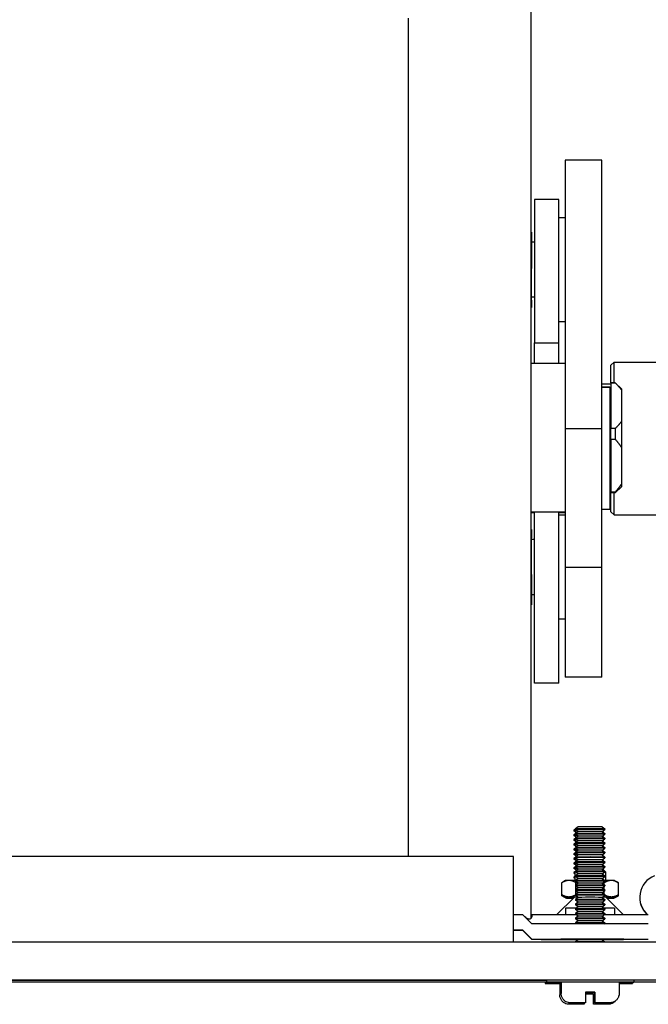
# Model space of a CAD drawing. Extents: x 1 to 669, y 0 to 417.
# Tile 280 of 297: x 594.58 to 598.62, y 243.68 to 250.02. Entities that reach past the tile are written whole.
import ezdxf

# ---------------------------------------------------------------- set-up
doc = ezdxf.new("R2010")
doc.units = 0
doc.header["$LTSCALE"] = 12
doc.header["$MEASUREMENT"] = 0
doc.layers.add('X', color=1, linetype='CONTINUOUS')

msp = doc.modelspace()

# ---------------------------------------------------------------- linework, layer by layer
at = {"layer": 'X'}
for p, q in [((597.8679, 250.42381), (597.8679, 244.23498)), ((597.08049, 250.02692), (597.08049, 244.63329)), ((598.08837, 249.11327), (598.08837, 247.38802)), ((598.32459, 249.11327), (598.08837, 249.11327)), ((598.32459, 247.38802), (598.32459, 249.11327)), ((598.049, 248.86064), (597.89152, 248.86064)), ((597.89152, 248.86064), (597.89152, 247.93908)), ((598.049, 247.93908), (598.049, 248.86064)), ((598.08837, 248.74369), (598.049, 248.74369)), ((597.87183, 248.65117), (597.8679, 248.65117)), ((597.87183, 248.65117), (597.87183, 248.45384)), ((597.89152, 248.58621), (597.87183, 248.58621)), ((597.87183, 248.45384), (597.87183, 248.4171)), ((597.87183, 248.4171), (597.8679, 248.4171)), ((597.87183, 248.23201), (597.87183, 248.4171)), ((597.87183, 248.29093), (597.8679, 248.29093)), ((597.87183, 248.21437), (597.87183, 248.23201)), ((597.89152, 248.23188), (597.87183, 248.23188)), ((597.87183, 248.21437), (597.87183, 248.1671)), ((597.87183, 248.1671), (597.8679, 248.1671)), ((598.08837, 248.0744), (598.049, 248.0744)), ((597.89152, 247.93908), (598.049, 247.93908)), ((597.89152, 247.80589), (597.89152, 247.93908)), ((598.049, 247.80589), (598.049, 247.93908)), ((598.08837, 247.80589), (597.8679, 247.80589)), ((598.38364, 247.79588), (598.40333, 247.81557)), ((598.40333, 247.68188), (598.40333, 247.81557)), ((598.40333, 247.81557), (599.24978, 247.81557)), ((598.38364, 247.68188), (598.38364, 247.79588)), ((598.38364, 247.68177), (598.38364, 247.68188)), ((598.4112, 247.68188), (598.38364, 247.68188)), ((598.38364, 247.68177), (598.38364, 247.38728)), ((598.38364, 247.68177), (598.4112, 247.68177)), ((598.4112, 247.68188), (598.4112, 247.68177)), ((598.45057, 247.64251), (598.4112, 247.68188)), ((598.38364, 247.67351), (598.32459, 247.67351)), ((598.32459, 247.65421), (598.38364, 247.65421)), ((598.37577, 247.6541), (598.32459, 247.6541)), ((598.37577, 247.6541), (598.37577, 247.63551)), ((598.37577, 247.63551), (598.37577, 246.86692)), ((598.45057, 247.64251), (598.45057, 247.63655)), ((598.45057, 247.63655), (598.45057, 247.43251)), ((598.38364, 247.56377), (598.37577, 247.56377)), ((598.45057, 247.43251), (598.45057, 247.26658)), ((598.08837, 247.38802), (598.08837, 246.49457)), ((598.08837, 247.38802), (598.32459, 247.38802)), ((598.32459, 246.49457), (598.32459, 247.38802)), ((598.38364, 247.31888), (598.38364, 247.38728)), ((598.4112, 247.38728), (598.38364, 247.38728)), ((598.4112, 247.38728), (598.4112, 247.31888)), ((598.38364, 247.31888), (598.38364, 246.97829)), ((598.38364, 247.31888), (598.4112, 247.31888)), ((598.45057, 247.26658), (598.45057, 247.03059)), ((598.38364, 247.09133), (598.37577, 247.09133)), ((598.45057, 247.01259), (598.4112, 246.97322)), ((598.45057, 247.03059), (598.45057, 247.01259)), ((598.38364, 246.97337), (598.37577, 246.97337)), ((598.38364, 246.97322), (598.38364, 246.97829)), ((598.4112, 246.97829), (598.38364, 246.97829)), ((598.4112, 246.97322), (598.38364, 246.97322)), ((598.38364, 246.851), (598.38364, 246.97322)), ((598.40333, 246.83131), (598.40333, 246.97322)), ((598.4112, 246.97829), (598.4112, 246.97322)), ((598.37577, 246.86692), (598.32459, 246.86692)), ((598.08837, 246.8492), (597.8679, 246.8492)), ((597.89152, 246.84509), (597.8679, 246.84509)), ((597.89152, 245.74898), (597.89152, 246.8492)), ((598.049, 245.74898), (598.049, 246.8492)), ((598.08837, 246.84509), (598.049, 246.84509)), ((598.08837, 246.83012), (598.049, 246.83012)), ((598.38364, 246.851), (598.40333, 246.83131)), ((598.40333, 246.83131), (599.24978, 246.83131)), ((597.87183, 246.7376), (597.8679, 246.7376)), ((597.87183, 246.7376), (597.87183, 246.73497)), ((597.87183, 246.73497), (597.87183, 246.68338)), ((597.87183, 246.66809), (597.87183, 246.68338)), ((597.89152, 246.67264), (597.87183, 246.67264)), ((597.87183, 246.44924), (597.87183, 246.66809)), ((597.87183, 246.61358), (597.8679, 246.61358)), ((598.32459, 246.49457), (598.08837, 246.49457)), ((598.08837, 246.49457), (598.08837, 245.78715)), ((598.32459, 245.78715), (598.32459, 246.49457)), ((597.87183, 246.44924), (597.8679, 246.44924)), ((597.87183, 246.44924), (597.87183, 246.40689)), ((597.87183, 246.40689), (597.87183, 246.25335)), ((597.89152, 246.31831), (597.87183, 246.31831)), ((597.87183, 246.25335), (597.8679, 246.25335)), ((598.08837, 246.16083), (598.049, 246.16083)), ((598.32459, 245.78715), (598.08837, 245.78715)), ((598.049, 245.74898), (597.89152, 245.74898)), ((598.15478, 244.80987), (598.14561, 244.80345)), ((598.14561, 244.80345), (598.14561, 244.79922)), ((598.16224, 244.78757), (598.14561, 244.79922)), ((598.15478, 244.7796), (598.14561, 244.77317)), ((598.14561, 244.77317), (598.14561, 244.76894)), ((598.16224, 244.7573), (598.14561, 244.76894)), ((598.17338, 244.82565), (598.15478, 244.81263)), ((598.15478, 244.81263), (598.15478, 244.8084)), ((598.17338, 244.79537), (598.15478, 244.8084)), ((598.17338, 244.79537), (598.15478, 244.78235)), ((598.15478, 244.78235), (598.15478, 244.77812)), ((598.17338, 244.7651), (598.15478, 244.77812)), ((598.17338, 244.7651), (598.15478, 244.75208)), ((598.32618, 244.82565), (598.34478, 244.81263)), ((598.32618, 244.79537), (598.34478, 244.8084)), ((598.32618, 244.79537), (598.34478, 244.78235)), ((598.32618, 244.7651), (598.34478, 244.77812)), ((598.32618, 244.7651), (598.34478, 244.75208)), ((598.32815, 244.794), (598.33561, 244.79922)), ((598.32815, 244.76372), (598.33561, 244.76894)), ((598.33561, 244.80197), (598.33561, 244.79922)), ((598.33561, 244.7717), (598.33561, 244.76894)), ((598.34478, 244.81263), (598.34478, 244.8084)), ((598.34478, 244.78235), (598.34478, 244.77812)), ((598.15478, 244.74932), (598.14561, 244.7429)), ((598.14561, 244.7429), (598.14561, 244.73867)), ((598.16224, 244.72702), (598.14561, 244.73867)), ((598.15478, 244.71905), (598.14561, 244.71262)), ((598.14561, 244.71262), (598.14561, 244.70839)), ((598.16224, 244.69675), (598.14561, 244.70839)), ((598.15478, 244.75208), (598.15478, 244.74785)), ((598.17338, 244.73482), (598.15478, 244.74785)), ((598.17338, 244.73482), (598.15478, 244.7218)), ((598.15478, 244.7218), (598.15478, 244.71757)), ((598.17338, 244.70455), (598.15478, 244.71757)), ((598.17338, 244.70455), (598.15478, 244.69153)), ((598.32618, 244.73482), (598.34478, 244.74785)), ((598.32618, 244.73482), (598.34478, 244.7218)), ((598.32618, 244.70455), (598.34478, 244.71757)), ((598.32618, 244.70455), (598.34478, 244.69153)), ((598.32815, 244.73345), (598.33561, 244.73867)), ((598.32815, 244.70317), (598.33561, 244.70839)), ((598.33561, 244.74142), (598.33561, 244.73867)), ((598.33561, 244.71115), (598.33561, 244.70839)), ((598.34478, 244.75208), (598.34478, 244.74785)), ((598.34478, 244.7218), (598.34478, 244.71757)), ((598.15478, 244.68877), (598.14561, 244.68235)), ((598.14561, 244.68235), (598.14561, 244.67812)), ((598.16224, 244.66647), (598.14561, 244.67812)), ((598.15478, 244.6585), (598.14561, 244.65207)), ((598.14561, 244.65207), (598.14561, 244.64784)), ((598.16224, 244.6362), (598.14561, 244.64784)), ((598.15478, 244.69153), (598.15478, 244.6873)), ((598.17338, 244.67427), (598.15478, 244.6873)), ((598.17338, 244.67427), (598.15478, 244.66125)), ((598.15478, 244.66125), (598.15478, 244.65702)), ((598.17338, 244.644), (598.15478, 244.65702)), ((598.17338, 244.644), (598.15478, 244.63098)), ((598.32618, 244.67427), (598.34478, 244.6873)), ((598.32618, 244.67427), (598.34478, 244.66125)), ((598.32618, 244.644), (598.34478, 244.65702)), ((598.32618, 244.644), (598.34478, 244.63098)), ((598.32815, 244.6729), (598.33561, 244.67812)), ((598.32815, 244.64262), (598.33561, 244.64784)), ((598.33561, 244.68087), (598.33561, 244.67812)), ((598.33561, 244.6506), (598.33561, 244.64784)), ((598.34478, 244.69153), (598.34478, 244.6873)), ((598.34478, 244.66125), (598.34478, 244.65702)), ((597.75766, 244.63329), (587.75766, 244.63329)), ((597.75766, 244.08233), (597.75766, 244.63329)), ((598.15478, 244.62822), (598.14561, 244.6218)), ((598.14561, 244.6218), (598.14561, 244.61757)), ((598.16224, 244.60592), (598.14561, 244.61757)), ((598.15478, 244.59795), (598.14561, 244.59152)), ((598.14561, 244.59152), (598.14561, 244.58729)), ((598.16224, 244.57565), (598.14561, 244.58729)), ((598.15478, 244.63098), (598.15478, 244.62675)), ((598.17338, 244.61372), (598.15478, 244.62675)), ((598.17338, 244.61372), (598.15478, 244.6007)), ((598.15478, 244.6007), (598.15478, 244.59647)), ((598.17338, 244.58345), (598.15478, 244.59647)), ((598.17338, 244.58345), (598.15478, 244.57043)), ((598.32618, 244.61372), (598.34478, 244.62675)), ((598.32618, 244.61372), (598.34478, 244.6007)), ((598.32618, 244.58345), (598.34478, 244.59647)), ((598.32618, 244.58345), (598.34478, 244.57043)), ((598.32815, 244.61235), (598.33561, 244.61757)), ((598.32815, 244.58207), (598.33561, 244.58729)), ((598.33561, 244.62032), (598.33561, 244.61757)), ((598.33561, 244.59005), (598.33561, 244.58729)), ((598.34478, 244.63098), (598.34478, 244.62675)), ((598.34478, 244.6007), (598.34478, 244.59647)), ((598.15478, 244.56767), (598.14561, 244.56125)), ((598.14561, 244.56125), (598.14561, 244.55702)), ((598.16185, 244.54565), (598.14561, 244.55702)), ((598.15136, 244.535), (598.14561, 244.53097)), ((598.14561, 244.53097), (598.14561, 244.52674)), ((598.15136, 244.52272), (598.14561, 244.52674)), ((598.15478, 244.53858), (598.15136, 244.53516)), ((598.15136, 244.53516), (598.15136, 244.47995)), ((598.15478, 244.57043), (598.15478, 244.5662)), ((598.17338, 244.55317), (598.15478, 244.5662)), ((598.17338, 244.55317), (598.15478, 244.54015)), ((598.15478, 244.54015), (598.15478, 244.53592)), ((598.17338, 244.5229), (598.15478, 244.53592)), ((598.17338, 244.5229), (598.15478, 244.50988)), ((598.16888, 244.55268), (598.16001, 244.54381)), ((598.32618, 244.55317), (598.34478, 244.5662)), ((598.32618, 244.55317), (598.34478, 244.54015)), ((598.32618, 244.5229), (598.34478, 244.53592)), ((598.32618, 244.5229), (598.34478, 244.50988)), ((598.32942, 244.55269), (598.33561, 244.55702)), ((598.33069, 244.55268), (598.33956, 244.54381)), ((598.33561, 244.55977), (598.33561, 244.55702)), ((598.34478, 244.57043), (598.34478, 244.5662)), ((598.34478, 244.54015), (598.34478, 244.53592)), ((598.34478, 244.53858), (598.34821, 244.53516)), ((598.34821, 244.53516), (598.34821, 244.47995)), ((598.06794, 244.38761), (598.06794, 244.46578)), ((598.0923, 244.47984), (598.06809, 244.46587)), ((598.15136, 244.50473), (598.14561, 244.5007)), ((598.14561, 244.5007), (598.14561, 244.49647)), ((598.15136, 244.49244), (598.14561, 244.49647)), ((598.15478, 244.50988), (598.15478, 244.50565)), ((598.17338, 244.49262), (598.15478, 244.50565)), ((598.17338, 244.49262), (598.15478, 244.4796)), ((598.15478, 244.4796), (598.15478, 244.47537)), ((598.17338, 244.46235), (598.15478, 244.47537)), ((598.17338, 244.46235), (598.15478, 244.44933)), ((598.15478, 244.44933), (598.15478, 244.4451)), ((598.15886, 244.45218), (598.15886, 244.46591)), ((598.32618, 244.49262), (598.34478, 244.50565)), ((598.32618, 244.49262), (598.34478, 244.4796)), ((598.32618, 244.46235), (598.34478, 244.47537)), ((598.32618, 244.46235), (598.34478, 244.44933)), ((598.34071, 244.45218), (598.34071, 244.46591)), ((598.34478, 244.50988), (598.34478, 244.50565)), ((598.34478, 244.4796), (598.34478, 244.47537)), ((598.34478, 244.44933), (598.34478, 244.4451)), ((598.40726, 244.47984), (598.43148, 244.46587)), ((598.43163, 244.38761), (598.43163, 244.46578)), ((598.06794, 244.38137), (598.06794, 244.38761)), ((598.0923, 244.37354), (598.06809, 244.38752)), ((598.17338, 244.43207), (598.15478, 244.4451)), ((598.17338, 244.43207), (598.15478, 244.41905)), ((598.15478, 244.41905), (598.15478, 244.41482)), ((598.17338, 244.4018), (598.15478, 244.41482)), ((598.17338, 244.4018), (598.15478, 244.38878)), ((598.15478, 244.38878), (598.15478, 244.38455)), ((598.17338, 244.37152), (598.15478, 244.38455)), ((598.15886, 244.42191), (598.15886, 244.44224)), ((598.15886, 244.39163), (598.15886, 244.41197)), ((598.32618, 244.43207), (598.34478, 244.4451)), ((598.32618, 244.43207), (598.34478, 244.41905)), ((598.32618, 244.4018), (598.34478, 244.41482)), ((598.32618, 244.4018), (598.34478, 244.38878)), ((598.32618, 244.37152), (598.34478, 244.38455)), ((598.34071, 244.42191), (598.34071, 244.44224)), ((598.34071, 244.39163), (598.34071, 244.41197)), ((598.34478, 244.41905), (598.34478, 244.41482)), ((598.34478, 244.38878), (598.34478, 244.38455)), ((598.40726, 244.37354), (598.43148, 244.38752)), ((598.43163, 244.38137), (598.43163, 244.38761)), ((598.14939, 244.37355), (598.03435, 244.2585)), ((598.0923, 244.3673), (598.06809, 244.38128)), ((598.17338, 244.37152), (598.15478, 244.3585)), ((598.15478, 244.3585), (598.15478, 244.35427)), ((598.17338, 244.34125), (598.15478, 244.35427)), ((598.17338, 244.34125), (598.15478, 244.32823)), ((598.15478, 244.32823), (598.15478, 244.324)), ((598.17338, 244.31097), (598.15478, 244.324)), ((598.32618, 244.37152), (598.34478, 244.3585)), ((598.32618, 244.34125), (598.34478, 244.35427)), ((598.32618, 244.34125), (598.34478, 244.32823)), ((598.32618, 244.31097), (598.34478, 244.324)), ((598.34478, 244.3585), (598.34478, 244.35427)), ((598.34478, 244.32823), (598.34478, 244.324)), ((598.35018, 244.37355), (598.46522, 244.2585)), ((598.40726, 244.3673), (598.43148, 244.38128)), ((597.81671, 244.25918), (597.75766, 244.25918)), ((597.87577, 244.20012), (597.81671, 244.25918)), ((598.16185, 244.2585), (597.87577, 244.2585)), ((598.0923, 244.30143), (598.0923, 244.2585)), ((598.17338, 244.31097), (598.15478, 244.29795)), ((598.15478, 244.29795), (598.15478, 244.29372)), ((598.17338, 244.2807), (598.15478, 244.29372)), ((598.17338, 244.2807), (598.15478, 244.26768)), ((598.15478, 244.26768), (598.15478, 244.26345)), ((598.17338, 244.25042), (598.15478, 244.26345)), ((598.32618, 244.31097), (598.34478, 244.29795)), ((598.32618, 244.2807), (598.34478, 244.29372)), ((598.32618, 244.2807), (598.34478, 244.26768)), ((598.32618, 244.25042), (598.34478, 244.26345)), ((598.6238, 244.2585), (598.33772, 244.2585)), ((598.34478, 244.29795), (598.34478, 244.29372)), ((598.34478, 244.26768), (598.34478, 244.26345)), ((598.40727, 244.30143), (598.40727, 244.2585)), ((598.54506, 244.20012), (597.87577, 244.20012)), ((598.17338, 244.25042), (598.15478, 244.2374)), ((598.15478, 244.2374), (598.15478, 244.23317)), ((598.17338, 244.22015), (598.15478, 244.23317)), ((598.17338, 244.22015), (598.15478, 244.20713)), ((598.15478, 244.20713), (598.15478, 244.2029)), ((598.15875, 244.20012), (598.15478, 244.2029)), ((598.32618, 244.25042), (598.34478, 244.2374)), ((598.32618, 244.22015), (598.34478, 244.23317)), ((598.32618, 244.22015), (598.34478, 244.20713)), ((598.34082, 244.20012), (598.34478, 244.2029)), ((598.34478, 244.2374), (598.34478, 244.23317)), ((598.34478, 244.20713), (598.34478, 244.2029)), ((597.75766, 244.16075), (597.81671, 244.16075)), ((597.81671, 244.16013), (597.75766, 244.16013)), ((597.81671, 244.16075), (597.87577, 244.1017)), ((597.81671, 244.16075), (597.81671, 244.16013)), ((597.82007, 244.15678), (597.87577, 244.10112)), ((599.00041, 244.08233), (586.50041, 244.08233)), ((597.87577, 244.1017), (598.54506, 244.1017)), ((597.87577, 244.10112), (597.87577, 244.1017)), ((598.1705, 244.10107), (597.93145, 244.10107)), ((598.06155, 244.10147), (597.95541, 244.10132)), ((598.17338, 244.09905), (598.15478, 244.08603)), ((598.15478, 244.08603), (598.15478, 244.08233)), ((598.17338, 244.09905), (598.16981, 244.10155)), ((598.17015, 244.10114), (598.1704, 244.10114)), ((598.32618, 244.09905), (598.32976, 244.10155)), ((598.32618, 244.09905), (598.34478, 244.08603)), ((598.6238, 244.10107), (598.32907, 244.10107)), ((598.32928, 244.10121), (598.35682, 244.10123)), ((598.34478, 244.08603), (598.34478, 244.08233)), ((599.00041, 243.83773), (586.50041, 243.83773)), ((597.96878, 243.83689), (587.53079, 243.8369)), ((587.53079, 243.82814), (597.96878, 243.82813)), ((587.53079, 243.8273), (597.95961, 243.8273)), ((597.95961, 243.82792), (597.95961, 243.81647)), ((597.96878, 243.8371), (597.96878, 243.82565)), ((598.05411, 243.81647), (598.05411, 243.74447)), ((598.06328, 243.82565), (598.06328, 243.75365)), ((598.43628, 243.82565), (598.43628, 243.75365)), ((598.52161, 243.82559), (598.52161, 243.81647)), ((598.53078, 243.8371), (598.53078, 243.82565)), ((598.53078, 243.8273), (598.98998, 243.8273)), ((598.21994, 243.7608), (598.21994, 243.7538)), ((598.27045, 243.75132), (598.27076, 243.75162)), ((598.27045, 243.75132), (598.27045, 243.74432)), ((598.27076, 243.74462), (598.27076, 243.75162)), ((598.27963, 243.7605), (598.27994, 243.7608)), ((598.27963, 243.7605), (598.27963, 243.7535)), ((598.27994, 243.7538), (598.27994, 243.7608)), ((598.21989, 243.69275), (598.21968, 243.69255)), ((598.27968, 243.69255), (598.27989, 243.69275)), ((598.21071, 243.68357), (598.2105, 243.68337)), ((598.2705, 243.68337), (598.27071, 243.68357))]:
    msp.add_line(p, q, dxfattribs=at)
for centre, start, end in [((598.7164, 244.37183), 111.122021, 230.102899), ((598.7164, 244.36953), 179.554023, 228.731791)]:
    msp.add_arc(centre, 0.14772, start, end, dxfattribs=at)
for centre, major_axis, ratio, start_param, end_param in [((598.24061, 244.79922), (-0.095, 0), 0.0008344, -0.6979472, 0.0011917), ((598.24061, 244.76894), (-0.095, 0), 0.0008344, -0.6979472, 0.0011917), ((598.24061, 244.80345), (-0.095, 0), 0.0008344, -0.5923841, -0.0008344), ((598.24061, 244.80345), (-0.095, 0), 0.0000002, -0.0000002, 0.0008343), ((598.24061, 244.77317), (-0.095, 0), 0.0008344, -0.5923841, -0.0008344), ((598.24061, 244.77317), (-0.095, 0), 0.0000002, -0.0000002, 0.0008343), ((598.24978, 244.8084), (0.095, 0), 0.0008344, -0.0008344, 3.1427843), ((598.24978, 244.77812), (0.095, 0), 0.0008344, -0.0008344, 3.1427843), ((598.24978, 244.81263), (0.095, 0), 0.0008344, 0, 3.1407582), ((598.24978, 244.81263), (-0.095, 0), 0.0000002, -0.0000002, 0.0008343), ((598.24978, 244.78235), (0.095, 0), 0.0008344, 0, 3.1407582), ((598.24978, 244.78235), (-0.095, 0), 0.0000002, -0.0000002, 0.0008343), ((598.24978, 244.82565), (0.0764, 0), 0.0008344, 0.0011917, 3.140401), ((598.24978, 244.79537), (0.0764, 0), 0.0008344, 0.0011917, 3.140401), ((598.24978, 244.7651), (0.0764, 0), 0.0008344, 0.0011917, 3.140401), ((598.24061, 244.79922), (0.095, 0), 0.0008344, -0.0008344, 0.2874443), ((598.24061, 244.76894), (0.095, 0), 0.0008344, -0.0008344, 0.2874443), ((598.24061, 244.79922), (0.095, 0), 0.0000001, -0.0000001, 0.0003572), ((598.24061, 244.76894), (0.095, 0), 0.0000001, -0.0000001, 0.0003572), ((598.24978, 244.8084), (0.095, 0), 0.0000001, -0.0000001, 0.0003572), ((598.24978, 244.77812), (0.095, 0), 0.0000001, -0.0000001, 0.0003572), ((598.24061, 244.73867), (-0.095, 0), 0.0008344, -0.6979472, 0.0011917), ((598.24061, 244.70839), (-0.095, 0), 0.0008344, -0.6979472, 0.0011917), ((598.24061, 244.7429), (-0.095, 0), 0.0008344, -0.5923841, -0.0008344), ((598.24061, 244.7429), (-0.095, 0), 0.0000002, -0.0000002, 0.0008343), ((598.24061, 244.71262), (-0.095, 0), 0.0008344, -0.5923841, -0.0008344), ((598.24061, 244.71262), (-0.095, 0), 0.0000002, -0.0000002, 0.0008343), ((598.24978, 244.74785), (0.095, 0), 0.0008344, -0.0008344, 3.1427843), ((598.24978, 244.71757), (0.095, 0), 0.0008344, -0.0008344, 3.1427843), ((598.24978, 244.75208), (0.095, 0), 0.0008344, 0, 3.1407582), ((598.24978, 244.75208), (-0.095, 0), 0.0000002, -0.0000002, 0.0008343), ((598.24978, 244.7218), (0.095, 0), 0.0008344, 0, 3.1407582), ((598.24978, 244.7218), (-0.095, 0), 0.0000002, -0.0000002, 0.0008343), ((598.24978, 244.73482), (0.0764, 0), 0.0008344, 0.0011917, 3.140401), ((598.24978, 244.70455), (0.0764, 0), 0.0008344, 0.0011917, 3.140401), ((598.24061, 244.73867), (0.095, 0), 0.0008344, -0.0008344, 0.2874443), ((598.24061, 244.70839), (0.095, 0), 0.0008344, -0.0008344, 0.2874443), ((598.24061, 244.73867), (0.095, 0), 0.0000001, -0.0000001, 0.0003572), ((598.24061, 244.70839), (0.095, 0), 0.0000001, -0.0000001, 0.0003572), ((598.24978, 244.74785), (0.095, 0), 0.0000001, -0.0000001, 0.0003572), ((598.24978, 244.71757), (0.095, 0), 0.0000001, -0.0000001, 0.0003572), ((598.24061, 244.67812), (-0.095, 0), 0.0008344, -0.6979472, 0.0011917), ((598.24061, 244.64784), (-0.095, 0), 0.0008344, -0.6979472, 0.0011917), ((598.24061, 244.68235), (-0.095, 0), 0.0008344, -0.5923841, -0.0008344), ((598.24061, 244.68235), (-0.095, 0), 0.0000002, -0.0000002, 0.0008343), ((598.24061, 244.65207), (-0.095, 0), 0.0008344, -0.5923841, -0.0008344), ((598.24061, 244.65207), (-0.095, 0), 0.0000002, -0.0000002, 0.0008343), ((598.24978, 244.6873), (0.095, 0), 0.0008344, -0.0008344, 3.1427843), ((598.24978, 244.65702), (0.095, 0), 0.0008344, -0.0008344, 3.1427843), ((598.24978, 244.69153), (0.095, 0), 0.0008344, 0, 3.1407582), ((598.24978, 244.69153), (-0.095, 0), 0.0000002, -0.0000002, 0.0008343), ((598.24978, 244.66125), (0.095, 0), 0.0008344, 0, 3.1407582), ((598.24978, 244.66125), (-0.095, 0), 0.0000002, -0.0000002, 0.0008343), ((598.24978, 244.67427), (0.0764, 0), 0.0008344, 0.0011917, 3.140401), ((598.24978, 244.644), (0.0764, 0), 0.0008344, 0.0011917, 3.140401), ((598.24061, 244.67812), (0.095, 0), 0.0008344, -0.0008344, 0.2874443), ((598.24061, 244.64784), (0.095, 0), 0.0008344, -0.0008344, 0.2874443), ((598.24061, 244.67812), (0.095, 0), 0.0000001, -0.0000001, 0.0003572), ((598.24061, 244.64784), (0.095, 0), 0.0000001, -0.0000001, 0.0003572), ((598.24978, 244.6873), (0.095, 0), 0.0000001, -0.0000001, 0.0003572), ((598.24978, 244.65702), (0.095, 0), 0.0000001, -0.0000001, 0.0003572), ((598.24061, 244.61757), (-0.095, 0), 0.0008344, -0.6979472, 0.0011917), ((598.24061, 244.58729), (-0.095, 0), 0.0008344, -0.6979472, 0.0011917), ((598.24061, 244.6218), (-0.095, 0), 0.0008344, -0.5923841, -0.0008344), ((598.24061, 244.6218), (-0.095, 0), 0.0000002, -0.0000002, 0.0008343), ((598.24061, 244.59152), (-0.095, 0), 0.0008344, -0.5923841, -0.0008344), ((598.24061, 244.59152), (-0.095, 0), 0.0000002, -0.0000002, 0.0008343), ((598.24978, 244.62675), (0.095, 0), 0.0008344, -0.0008344, 3.1427843), ((598.24978, 244.59647), (0.095, 0), 0.0008344, -0.0008344, 3.1427843), ((598.24978, 244.63098), (0.095, 0), 0.0008344, 0, 3.1407582), ((598.24978, 244.63098), (-0.095, 0), 0.0000002, -0.0000002, 0.0008343), ((598.24978, 244.6007), (0.095, 0), 0.0008344, 0, 3.1407582), ((598.24978, 244.6007), (-0.095, 0), 0.0000002, -0.0000002, 0.0008343), ((598.24978, 244.61372), (0.0764, 0), 0.0008344, 0.0011917, 3.140401), ((598.24978, 244.58345), (0.0764, 0), 0.0008344, 0.0011917, 3.140401), ((598.24061, 244.61757), (0.095, 0), 0.0008344, -0.0008344, 0.2874443), ((598.24061, 244.58729), (0.095, 0), 0.0008344, -0.0008344, 0.2874443), ((598.24061, 244.61757), (0.095, 0), 0.0000001, -0.0000001, 0.0003572), ((598.24061, 244.58729), (0.095, 0), 0.0000001, -0.0000001, 0.0003572), ((598.24978, 244.62675), (0.095, 0), 0.0000001, -0.0000001, 0.0003572), ((598.24978, 244.59647), (0.095, 0), 0.0000001, -0.0000001, 0.0003572), ((598.24061, 244.55702), (-0.095, 0), 0.0008344, -0.6979472, 0.0011917), ((598.24061, 244.52674), (-0.095, 0), 0.0008344, -0.3498141, 0.0011917), ((598.24061, 244.56125), (-0.095, 0), 0.0008344, -0.5923841, -0.0008344), ((598.24061, 244.56125), (-0.095, 0), 0.0000002, -0.0000002, 0.0008343), ((598.24061, 244.53097), (-0.095, 0), 0.0008344, -0.3498141, -0.0008344), ((598.24061, 244.53097), (-0.095, 0), 0.0000002, -0.0000002, 0.0008343), ((598.24978, 244.53516), (-0.09843, 0), 0.0008344, -0.3029406, 0), ((598.24978, 244.5662), (0.095, 0), 0.0008344, -0.0008344, 3.1427843), ((598.24978, 244.53592), (0.095, 0), 0.0008344, -0.0008344, 3.1427843), ((598.24978, 244.57043), (0.095, 0), 0.0008344, 0, 3.1407582), ((598.24978, 244.57043), (-0.095, 0), 0.0000002, -0.0000002, 0.0008343), ((598.24978, 244.54015), (0.095, 0), 0.0008344, 0, 3.1407582), ((598.24978, 244.54015), (-0.095, 0), 0.0000002, -0.0000002, 0.0008343), ((598.24978, 244.55268), (-0.08091, 0), 0.0008344, -0.3087817, -0.0008344), ((598.24978, 244.55317), (0.0764, 0), 0.0008344, 0.0011917, 3.140401), ((598.24978, 244.5229), (0.0764, 0), 0.0008344, 0.0011917, 3.140401), ((598.24978, 244.55268), (0.08091, 0), 0.0008344, 0.0008344, 0.3087817), ((598.24061, 244.55702), (0.095, 0), 0.0008344, -0.0008344, 0.2874443), ((598.24061, 244.55702), (0.095, 0), 0.0000001, -0.0000001, 0.0003572), ((598.24978, 244.53516), (0.09843, 0), 0.0008344, 0, 0.3029406), ((598.24978, 244.5662), (0.095, 0), 0.0000001, -0.0000001, 0.0003572), ((598.24978, 244.53592), (0.095, 0), 0.0000001, -0.0000001, 0.0003572), ((598.24978, 244.47984), (-0.15748, 0), 0.0008344, -0.5235988, -0.0014453), ((598.24978, 244.47984), (-0.15748, 0), 0.0008344, -0.9271814, -0.5235988), ((598.24061, 244.49647), (-0.095, 0), 0.0008344, -0.3498141, 0.0011917), ((598.24061, 244.5007), (-0.095, 0), 0.0008344, -0.3498141, -0.0008344), ((598.24061, 244.5007), (-0.095, 0), 0.0000002, -0.0000002, 0.0008343), ((598.24978, 244.50565), (0.095, 0), 0.0008344, -0.0008344, 3.1427843), ((598.24978, 244.47537), (0.095, 0), 0.0008344, -0.0008344, 3.1427843), ((598.24978, 244.50988), (0.095, 0), 0.0008344, 0, 3.1407582), ((598.24978, 244.50988), (-0.095, 0), 0.0000002, -0.0000002, 0.0008343), ((598.24978, 244.4796), (0.095, 0), 0.0008344, 0, 3.1407582), ((598.24978, 244.4796), (-0.095, 0), 0.0000002, -0.0000002, 0.0008343), ((598.24978, 244.44933), (0.095, 0), 0.0008344, 0, 3.1407582), ((598.24978, 244.44933), (-0.095, 0), 0.0000002, -0.0000002, 0.0008343), ((598.24978, 244.49262), (0.0764, 0), 0.0008344, 0.0011917, 3.140401), ((598.24978, 244.46235), (0.0764, 0), 0.0008344, 0.0011917, 3.140401), ((598.24978, 244.47984), (-0.15748, 0), 0.0008344, -2.6179939, -2.2144113), ((598.24978, 244.50565), (0.095, 0), 0.0000001, -0.0000001, 0.0003572), ((598.24978, 244.47537), (0.095, 0), 0.0000001, -0.0000001, 0.0003572), ((598.24978, 244.47984), (0.15748, 0), 0.0008344, 0.0014453, 0.5235988), ((598.24978, 244.4451), (0.095, 0), 0.0008344, -0.0008344, 3.1427843), ((598.24978, 244.41482), (0.095, 0), 0.0008344, -0.0008344, 3.1427843), ((598.24978, 244.38455), (0.095, 0), 0.0008344, -0.0008344, 3.1427843), ((598.24978, 244.41905), (0.095, 0), 0.0008344, 0, 3.1407582), ((598.24978, 244.41905), (-0.095, 0), 0.0000002, -0.0000002, 0.0008343), ((598.24978, 244.38878), (0.095, 0), 0.0008344, 0, 3.1407582), ((598.24978, 244.38878), (-0.095, 0), 0.0000002, -0.0000002, 0.0008343), ((598.24978, 244.43207), (0.0764, 0), 0.0008344, 0.0011917, 3.140401), ((598.24978, 244.4018), (0.0764, 0), 0.0008344, 0.0011917, 3.140401), ((598.24978, 244.4451), (0.095, 0), 0.0000001, -0.0000001, 0.0003572), ((598.24978, 244.41482), (0.095, 0), 0.0000001, -0.0000001, 0.0003572), ((598.24978, 244.38455), (0.095, 0), 0.0000001, -0.0000001, 0.0003572), ((598.24978, 244.37355), (-0.15748, 0), 0.0008344, -0.5235988, 0.5235988), ((598.24978, 244.3673), (-0.15748, 0), 0.0008344, -0.5235988, 0.5235988), ((598.24978, 244.37355), (-0.15748, 0), 0.0008344, -1.0420053, -0.5235988), ((598.24978, 244.37355), (0.15748, 0), 0.0008344, -2.6179939, -2.2628798), ((598.24978, 244.3673), (-0.15748, 0), 0.0008344, -0.8277679, -0.5235988), ((598.24978, 244.3673), (0.15748, 0), 0.0008344, -2.6179939, -2.3154936), ((598.24978, 244.37355), (-0.10039, 0), 0.0008344, -0.6592162, -0.0008344), ((598.24978, 244.35427), (0.095, 0), 0.0008344, -0.0008344, 3.1427843), ((598.24978, 244.324), (0.095, 0), 0.0008344, -0.0008344, 3.1427843), ((598.24978, 244.3585), (0.095, 0), 0.0008344, 0, 3.1407582), ((598.24978, 244.3585), (-0.095, 0), 0.0000002, -0.0000002, 0.0008343), ((598.24978, 244.32823), (0.095, 0), 0.0008344, 0, 3.1407582), ((598.24978, 244.32823), (-0.095, 0), 0.0000002, -0.0000002, 0.0008343), ((598.24978, 244.37152), (0.0764, 0), 0.0008344, 0.0011917, 3.140401), ((598.24978, 244.34125), (0.0764, 0), 0.0008344, 0.0011917, 3.140401), ((598.24978, 244.37355), (0.10039, 0), 0.0008344, 0.0008344, 0.6592162), ((598.24978, 244.37355), (-0.15748, 0), 0.0008344, -2.6179939, -2.0995874), ((598.24978, 244.35427), (0.095, 0), 0.0000001, -0.0000001, 0.0003572), ((598.24978, 244.324), (0.095, 0), 0.0000001, -0.0000001, 0.0003572), ((598.24978, 244.37355), (0.15748, 0), 0.0008344, -0.8787129, -0.5235988), ((598.24978, 244.3673), (-0.15748, 0), 0.0008344, -2.6179939, -2.3138247), ((598.24978, 244.3673), (0.15748, 0), 0.0008344, -0.8260991, -0.5235988), ((598.24978, 244.37355), (0.15748, 0), 0.0008344, -0.5235988, 0.5235988), ((598.24978, 244.3673), (0.15748, 0), 0.0008344, -0.5235988, 0.5235988), ((597.81671, 244.2585), (0.05906, 0), 0.9991653, -0.0556752, -0.0000047), ((598.24978, 244.30143), (-0.15748, 0), 0.0008344, -0.9634465, 0), ((598.24978, 244.29372), (0.095, 0), 0.0008344, -0.0008344, 3.1427843), ((598.24978, 244.26345), (0.095, 0), 0.0008344, -0.0008344, 3.1427843), ((598.24978, 244.29795), (0.095, 0), 0.0008344, 0, 3.1407582), ((598.24978, 244.29795), (-0.095, 0), 0.0000002, -0.0000002, 0.0008343), ((598.24978, 244.26768), (0.095, 0), 0.0008344, 0, 3.1407582), ((598.24978, 244.26768), (-0.095, 0), 0.0000002, -0.0000002, 0.0008343), ((598.24978, 244.31097), (0.0764, 0), 0.0008344, 0.0011917, 3.140401), ((598.24978, 244.2807), (0.0764, 0), 0.0008344, 0.0011917, 3.140401), ((598.24978, 244.30143), (0.15748, 0), 0.0008344, 0, 0.9634465), ((598.24978, 244.29372), (0.095, 0), 0.0000001, -0.0000001, 0.0003572), ((598.24978, 244.26345), (0.095, 0), 0.0000001, -0.0000001, 0.0003572), ((598.24978, 244.23317), (0.095, 0), 0.0008344, -0.0008344, 3.1427843), ((598.24978, 244.2029), (0.095, 0), 0.0008344, -0.0008344, 3.1427843), ((598.24978, 244.2374), (0.095, 0), 0.0008344, 0, 3.1407582), ((598.24978, 244.2374), (-0.095, 0), 0.0000002, -0.0000002, 0.0008343), ((598.24978, 244.20713), (0.095, 0), 0.0008344, 0, 3.1407582), ((598.24978, 244.20713), (-0.095, 0), 0.0000002, -0.0000002, 0.0008343), ((598.24978, 244.25042), (0.0764, 0), 0.0008344, 0.0011917, 3.140401), ((598.24978, 244.22015), (0.0764, 0), 0.0008344, 0.0011917, 3.140401), ((598.24978, 244.23317), (0.095, 0), 0.0000001, -0.0000001, 0.0003572), ((598.24978, 244.2029), (0.095, 0), 0.0000001, -0.0000001, 0.0003572), ((598.54506, 244.20006), (0.07874, 0), 0.0008344, 0, 1.5707963), ((598.0923, 244.10125), (-0.15748, 0), 0.0008344, -0.5170231, 2.0878194), ((598.24978, 244.10139), (0.21654, 0), 0.0008344, -1.0537733, 2.6245696), ((598.24978, 244.08603), (0.095, 0), 0.0008344, 0, 3.1407582), ((598.24978, 244.08603), (-0.095, 0), 0.0000002, -0.0000002, 0.0008343), ((598.24978, 244.09905), (0.0764, 0), 0.0008344, 0.0011917, 3.140401), ((598.24978, 243.82565), (0.281, 0), 0.0008344, -0.8450404, 3.986633), ((598.24061, 243.81647), (-0.281, 0), 0.0008344, -0.8879077, 0.8450404), ((598.24061, 243.81647), (-0.1865, 0), 0.0008344, -0.3150391, 0), ((598.24978, 243.82565), (0.1865, 0), 0.0008344, 0, 3.1415927), ((598.24061, 243.81647), (0.281, 0), 0.0008344, -0.8004754, 0.8004754)]:
    msp.add_ellipse(centre, major_axis=major_axis, ratio=ratio, start_param=start_param, end_param=end_param, dxfattribs=at)
at = {"layer": 'X', "extrusion": (2.4303e-16, 7.41899e-22, -1)}
msp.add_ellipse((597.81671, 244.16008), major_axis=(-0.05906, 0.05906), ratio=0.0004172, start_param=1.5703791, end_param=1.6260496, dxfattribs=at)
at = {"layer": 'X', "extrusion": (2.68532e-16, 2.31053e-14, -1)}
msp.add_ellipse((597.98712, 244.10117), major_axis=(-0.11136, -0.00005), ratio=0.0007226, start_param=-1.0471972, end_param=0.0000003, dxfattribs=at)
at = {"layer": 'X', "extrusion": (2.4301e-16, -2.65292e-26, -1)}
msp.add_ellipse((598.54506, 244.10163), major_axis=(0.07874, 0), ratio=0.0008344, start_param=-1.5707963, end_param=0, dxfattribs=at)
at = {"layer": 'X', "extrusion": (2.38721e-16, 4.63818e-14, -1)}
for centre, major_axis, end_param in [((598.24978, 243.76065), (0.1865, 0), -1.4084021), ((598.24061, 243.75147), (-0.1865, 0), -1.5699619), ((598.24978, 243.76065), (-0.1865, 0), -1.5699619)]:
    msp.add_ellipse(centre, major_axis=major_axis, ratio=0.0008344, start_param=-1.7315217, end_param=end_param, dxfattribs=at)
at = {"layer": 'X', "extrusion": (2.43001e-16, -2.43001e-16, -1)}
for centre, end_param in [((598.24978, 243.76065), -1.4100709), ((598.24061, 243.75147), -1.4597495)]:
    msp.add_ellipse(centre, major_axis=(-0.1865, 0), ratio=0.0008344, start_param=-1.5699619, end_param=end_param, dxfattribs=at)
at = {"layer": 'X', "extrusion": (2.40349e-16, 3.2118e-14, -1)}
msp.add_ellipse((598.24061, 243.75147), major_axis=(0.1865, 0), ratio=0.0008344, start_param=-1.6818431, end_param=-1.4084021, dxfattribs=at)
at = {"layer": 'X'}
for points, weights in [([(598.4112, 247.68177), (598.43446, 247.65783), (598.45057, 247.63655)], [1.03926283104, 1.04963492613, 1.04879736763]), ([(598.45057, 247.43251), (598.43446, 247.41123), (598.4112, 247.38728)], [1.04879736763, 1.04963492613, 1.03926283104]), ([(598.4112, 247.31888), (598.43446, 247.29119), (598.45057, 247.26658)], [1.03926283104, 1.04963492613, 1.04879736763]), ([(598.45057, 247.03059), (598.43446, 247.00598), (598.4112, 246.97829)], [1.04879736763, 1.04963492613, 1.03926283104]), ([(598.1134, 244.47991), (598.0923, 244.47988), (598.06794, 244.46578)], [1.80107349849, 1.80107349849, 1.67176223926]), ([(598.15886, 244.46591), (598.1345, 244.47994), (598.1134, 244.47991)], [1.67176223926, 1.80107349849, 1.80107349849]), ([(598.1656, 244.4678), (598.16226, 244.46689), (598.15886, 244.46591)], [1.68804681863, 1.6801784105, 1.67176223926]), ([(598.34071, 244.46591), (598.33731, 244.46689), (598.33397, 244.4678)], [1.67176223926, 1.6801784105, 1.68804681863]), ([(598.38617, 244.47991), (598.36507, 244.47994), (598.34071, 244.46591)], [1.80107349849, 1.80107349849, 1.67176223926]), ([(598.43163, 244.46578), (598.40727, 244.47988), (598.38617, 244.47991)], [1.67176223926, 1.80107349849, 1.80107349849]), ([(598.1134, 244.37361), (598.0923, 244.37358), (598.06794, 244.38761)], [1.80107349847, 1.80107349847, 1.67176223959]), ([(598.06794, 244.38761), (598.06802, 244.38757), (598.06809, 244.38752)], [1.67176223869, 1.67213594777, 1.67250857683]), ([(598.15478, 244.38546), (598.13283, 244.37364), (598.1134, 244.37361)], [1.69139352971, 1.80107349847, 1.80107349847]), ([(598.38617, 244.37361), (598.36674, 244.37364), (598.34478, 244.38546)], [1.80107349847, 1.80107349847, 1.69139352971]), ([(598.43163, 244.38761), (598.40727, 244.37358), (598.38617, 244.37361)], [1.67176223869, 1.80107349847, 1.80107349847]), ([(598.43148, 244.38752), (598.43155, 244.38757), (598.43163, 244.38761)], [1.67250857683, 1.67213594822, 1.67176223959]), ([(598.1134, 244.36737), (598.0923, 244.36734), (598.06794, 244.38137)], [1.80107349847, 1.80107349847, 1.67176223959]), ([(598.06794, 244.38137), (598.06802, 244.38132), (598.06809, 244.38128)], [1.67176223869, 1.67213594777, 1.67250857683]), ([(598.14257, 244.37345), (598.12752, 244.36739), (598.1134, 244.36737)], [1.74319445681, 1.80107349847, 1.80107349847]), ([(598.38617, 244.36737), (598.37205, 244.36739), (598.357, 244.37345)], [1.80107349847, 1.80107349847, 1.74319445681]), ([(598.43163, 244.38137), (598.40727, 244.36734), (598.38617, 244.36737)], [1.67176223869, 1.80107349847, 1.80107349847]), ([(598.43148, 244.38128), (598.43155, 244.38132), (598.43163, 244.38137)], [1.67250857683, 1.67213594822, 1.67176223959])]:
    msp.add_rational_spline(points, weights, degree=2, dxfattribs=at)
for points, knots in [([(597.87568, 244.25522), (597.87525, 244.24861), (597.8736, 244.24181), (597.86901, 244.23583), (597.86734, 244.2343), (597.86329, 244.23222), (597.86091, 244.2317), (597.85604, 244.2317), (597.85319, 244.23223), (597.84733, 244.23431), (597.84431, 244.23585), (597.83757, 244.23994), (597.83337, 244.24315), (597.82926, 244.24663)], [-0.87806309, -0.87806309, -0.87806309, -0.87806309, -0.80960237, -0.80960237, -0.7833486, -0.7833486, -0.75709482, -0.75709482, -0.73084105, -0.73084105, -0.70458728, -0.70458728, -0.66621124, -0.66621124, -0.66621124, -0.66621124]), ([(598.21968, 243.69255), (598.2065, 243.69255), (598.19369, 243.69256), (598.171, 243.69257), (598.16079, 243.69258), (598.14393, 243.69259), (598.13708, 243.6926), (598.12993, 243.69262), (598.12804, 243.69262), (598.12589, 243.69263), (598.12529, 243.69264), (598.12439, 243.69264), (598.12408, 243.69264), (598.12346, 243.69265), (598.12326, 243.69266), (598.12277, 243.69267), (598.12258, 243.69267), (598.12213, 243.69269), (598.12191, 243.69269), (598.12141, 243.69272), (598.12113, 243.69273), (598.12023, 243.69278), (598.11957, 243.69283), (598.11813, 243.69296), (598.11734, 243.69304), (598.11444, 243.69341), (598.11231, 243.6938), (598.10542, 243.69543), (598.10073, 243.69717), (598.0906, 243.70239), (598.08527, 243.70632), (598.0762, 243.71556), (598.07237, 243.72098), (598.06666, 243.73261), (598.06472, 243.73897), (598.06347, 243.74812), (598.06328, 243.75089), (598.06328, 243.75365)], [0, 0, 0, 0, 0.04073505, 0.04073505, 0.08074062, 0.08074062, 0.12081016, 0.12081016, 0.14076579, 0.14076579, 0.15122758, 0.15122758, 0.15906917, 0.15906917, 0.1620155, 0.1620155, 0.16343035, 0.16343035, 0.16444332, 0.16444332, 0.1654566, 0.1654566, 0.16749137, 0.16749137, 0.16987751, 0.16987751, 0.17633645, 0.17633645, 0.19113056, 0.19113056, 0.21051714, 0.21051714, 0.22995271, 0.22995271, 0.24938956, 0.24938956, 0.25766965, 0.25766965, 0.25766965, 0.25766965]), ([(598.21994, 243.7538), (598.21994, 243.74628), (598.21994, 243.73743), (598.21993, 243.7235), (598.21993, 243.71597), (598.21992, 243.70533), (598.21991, 243.70033), (598.2199, 243.69453), (598.21989, 243.69276), (598.21989, 243.69275)], [0, 0, 0, 0, 0.05733322, 0.05733322, 0.11505567, 0.11505567, 0.17289066, 0.17289066, 0.23187048, 0.23187048, 0.23187048, 0.23187048]), ([(598.27963, 243.7535), (598.27963, 243.74597), (598.27963, 243.73712), (598.27964, 243.7232), (598.27964, 243.71569), (598.27965, 243.70506), (598.27966, 243.70007), (598.27967, 243.6943), (598.27968, 243.69254), (598.27968, 243.69255)], [0, 0, 0, 0, 0.05733322, 0.05733322, 0.11505567, 0.11505567, 0.17289066, 0.17289066, 0.23187048, 0.23187048, 0.23187048, 0.23187048]), ([(598.43628, 243.75365), (598.43628, 243.74706), (598.43519, 243.74038), (598.431, 243.72799), (598.42791, 243.72212), (598.42011, 243.71178), (598.41532, 243.70717), (598.40466, 243.6998), (598.39867, 243.69694), (598.38938, 243.69421), (598.38622, 243.69355), (598.38178, 243.69298), (598.38047, 243.69286), (598.37894, 243.69276), (598.37862, 243.69274), (598.37811, 243.69271), (598.37791, 243.69271), (598.37744, 243.69269), (598.3772, 243.69268), (598.3768, 243.69267), (598.37664, 243.69266), (598.37627, 243.69266), (598.37611, 243.69265), (598.3756, 243.69265), (598.37534, 243.69264), (598.37416, 243.69263), (598.373, 243.69263), (598.3692, 243.69262), (598.36623, 243.69261), (598.35643, 243.69259), (598.34817, 243.69258), (598.32891, 243.69257), (598.31776, 243.69256), (598.29749, 243.69255), (598.28868, 243.69255), (598.27968, 243.69255)], [0, 0, 0, 0, 0.01978277, 0.01978277, 0.03920725, 0.03920725, 0.05864458, 0.05864458, 0.078081, 0.078081, 0.08768236, 0.08768236, 0.0915779, 0.0915779, 0.09263514, 0.09263514, 0.0934269, 0.0934269, 0.094657, 0.094657, 0.09601025, 0.09601025, 0.09839455, 0.09839455, 0.10466823, 0.10466823, 0.12350746, 0.12350746, 0.14858923, 0.14858923, 0.18996178, 0.18996178, 0.23009818, 0.23009818, 0.25789463, 0.25789463, 0.25789463, 0.25789463]), ([(598.27989, 243.69275), (598.27989, 243.69276), (598.2799, 243.69453), (598.27991, 243.70033), (598.27992, 243.70533), (598.27993, 243.71597), (598.27993, 243.7235), (598.27994, 243.73743), (598.27994, 243.74628), (598.27994, 243.7538)], [0.70338962, 0.70338962, 0.70338962, 0.70338962, 0.76236943, 0.76236943, 0.82020443, 0.82020443, 0.87792688, 0.87792688, 0.9352601, 0.9352601, 0.9352601, 0.9352601]), ([(598.2105, 243.68337), (598.19732, 243.68337), (598.18451, 243.68338), (598.16182, 243.68339), (598.15161, 243.6834), (598.13475, 243.68341), (598.1279, 243.68342), (598.12075, 243.68344), (598.11886, 243.68345), (598.11671, 243.68345), (598.11611, 243.68346), (598.11521, 243.68346), (598.11491, 243.68346), (598.11428, 243.68347), (598.11408, 243.68348), (598.11359, 243.68349), (598.1134, 243.68349), (598.11295, 243.68351), (598.11273, 243.68352), (598.11223, 243.68354), (598.11195, 243.68355), (598.11105, 243.6836), (598.11039, 243.68365), (598.10895, 243.68378), (598.10817, 243.68386), (598.10526, 243.68423), (598.10313, 243.68462), (598.09624, 243.68625), (598.09155, 243.68799), (598.08142, 243.69321), (598.07609, 243.69714), (598.06702, 243.70638), (598.06319, 243.7118), (598.05748, 243.72344), (598.05555, 243.72979), (598.05429, 243.73894), (598.05411, 243.74171), (598.05411, 243.74447)], [0, 0, 0, 0, 0.04073505, 0.04073505, 0.08074062, 0.08074062, 0.12081016, 0.12081016, 0.14076579, 0.14076579, 0.15122758, 0.15122758, 0.15906917, 0.15906917, 0.1620155, 0.1620155, 0.16343035, 0.16343035, 0.16444332, 0.16444332, 0.1654566, 0.1654566, 0.16749137, 0.16749137, 0.16987751, 0.16987751, 0.17633645, 0.17633645, 0.19113056, 0.19113056, 0.21051714, 0.21051714, 0.22995271, 0.22995271, 0.24938956, 0.24938956, 0.25766965, 0.25766965, 0.25766965, 0.25766965]), ([(598.21073, 243.69255), (598.21073, 243.6909), (598.21073, 243.68942), (598.21072, 243.68535), (598.21071, 243.68358), (598.21071, 243.68357)], [0.149859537, 0.149859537, 0.149859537, 0.149859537, 0.172890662, 0.172890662, 0.231870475, 0.231870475, 0.231870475, 0.231870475]), ([(598.27045, 243.74432), (598.27045, 243.73683), (598.27045, 243.72802), (598.27046, 243.71416), (598.27046, 243.70667), (598.27047, 243.696), (598.27048, 243.69097), (598.27049, 243.68513), (598.2705, 243.68336), (598.2705, 243.68337)], [0, 0, 0, 0, 0.0570489, 0.0570489, 0.11448136, 0.11448136, 0.17259877, 0.17259877, 0.2318704, 0.2318704, 0.2318704, 0.2318704]), ([(598.41358, 243.70617), (598.40993, 243.70164), (598.40559, 243.69761), (598.39549, 243.69062), (598.38949, 243.68776), (598.3802, 243.68504), (598.37704, 243.68438), (598.37261, 243.6838), (598.37129, 243.68368), (598.36976, 243.68358), (598.36944, 243.68356), (598.36893, 243.68354), (598.36873, 243.68353), (598.36826, 243.68351), (598.36802, 243.6835), (598.36762, 243.68349), (598.36746, 243.68348), (598.36709, 243.68348), (598.36693, 243.68347), (598.36642, 243.68347), (598.36616, 243.68346), (598.36498, 243.68346), (598.36382, 243.68345), (598.36002, 243.68344), (598.35706, 243.68343), (598.34725, 243.68341), (598.33899, 243.68341), (598.31973, 243.68339), (598.30858, 243.68338), (598.28831, 243.68337), (598.2795, 243.68337), (598.2705, 243.68337)], [0.04123361, 0.04123361, 0.04123361, 0.04123361, 0.05864458, 0.05864458, 0.078081, 0.078081, 0.08768236, 0.08768236, 0.0915779, 0.0915779, 0.09263514, 0.09263514, 0.0934269, 0.0934269, 0.094657, 0.094657, 0.09601025, 0.09601025, 0.09839455, 0.09839455, 0.10466823, 0.10466823, 0.12350746, 0.12350746, 0.14858923, 0.14858923, 0.18996178, 0.18996178, 0.23009818, 0.23009818, 0.25789463, 0.25789463, 0.25789463, 0.25789463]), ([(598.27071, 243.68357), (598.27071, 243.68358), (598.27072, 243.68537), (598.27073, 243.69122), (598.27074, 243.69627), (598.27075, 243.70695), (598.27075, 243.71446), (598.27076, 243.72833), (598.27076, 243.73714), (598.27076, 243.74462)], [0.70338962, 0.70338962, 0.70338962, 0.70338962, 0.76266125, 0.76266125, 0.82077866, 0.82077866, 0.87821112, 0.87821112, 0.93526002, 0.93526002, 0.93526002, 0.93526002])]:
    msp.add_open_spline(points, degree=3, knots=knots, dxfattribs=at)

doc.saveas('drawing.dxf')
